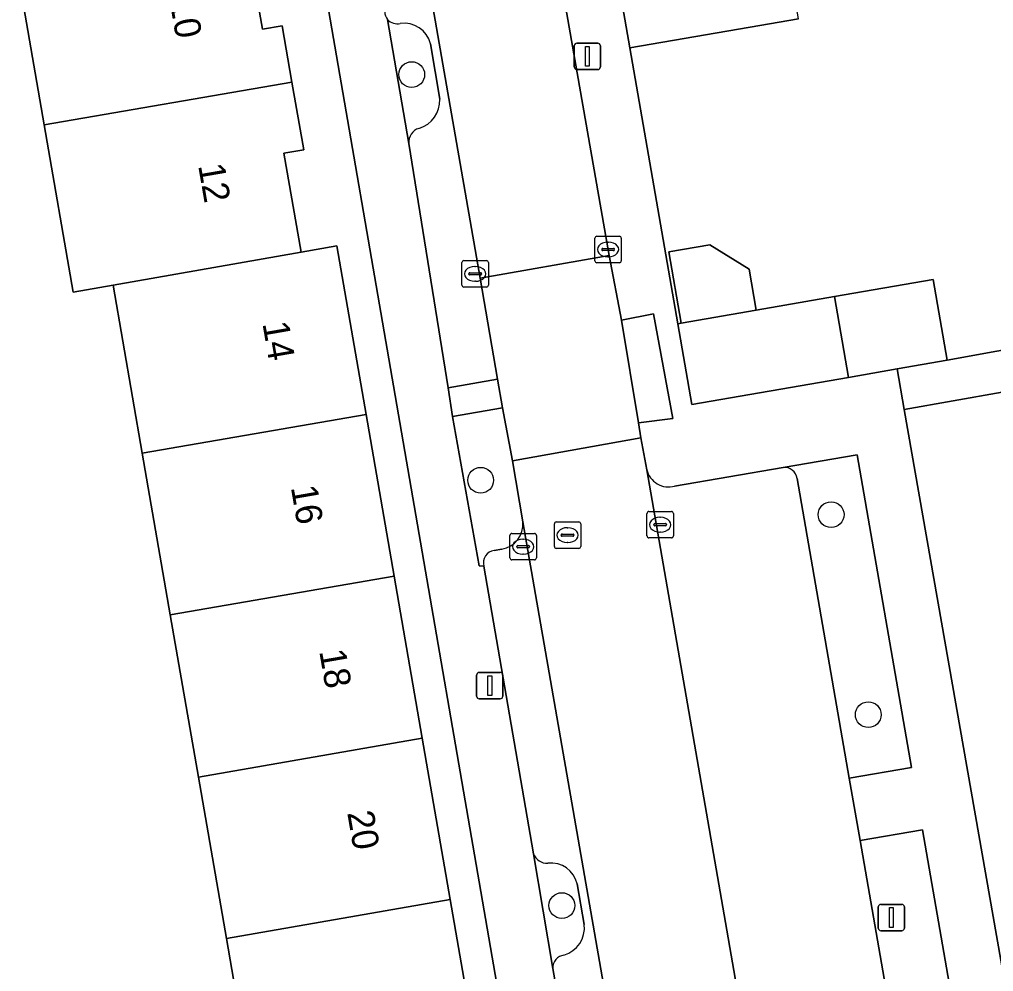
# Model space of a CAD drawing. Extents: x 162879 to 165540, y 384011 to 385181.
# Drawn here: x 164434.07 to 164470.96, y 384354.32 to 384390.38 of the extents above; entities that cross this region are included whole.
import ezdxf

# ---------------------------------------------------------------- set-up
doc = ezdxf.new("R2010")
doc.units = 0
for name, color, linetype in [('IMGEO_Boom', 7, 'Continuous'), ('IMGEO_Erf', 7, 'Continuous'), ('IMGEO_Groenvoorziening', 7, 'Continuous'), ('IMGEO_Kolk', 7, 'Continuous'), ('IMGEO_Lichtmast', 7, 'Continuous'), ('IMGEO_Pand', 7, 'Continuous'), ('IMGEO_Pand_nummerreeks', 7, 'Continuous'), ('IMGEO_Parkeervlak_open', 7, 'Continuous'), ('IMGEO_Rijbaan_lokaal_open', 7, 'Continuous'), ('IMGEO_Rioolput', 7, 'Continuous'), ('IMGEO_Voetpad_open', 7, 'Continuous')]:
    doc.layers.add(name, color=color, linetype=linetype)

msp = doc.modelspace()

# ---------------------------------------------------------------- linework, layer by layer
at = {"layer": 'IMGEO_Boom'}
for centre in [(164448.922, 384388.291), (164451.533, 384372.925), (164464.804, 384371.622), (164466.213, 384364.045), (164454.609, 384356.814)]:
    msp.add_circle(centre, 0.489, dxfattribs=at)
at = {"layer": 'IMGEO_Erf'}
for points in [[(164442.58, 384393.969), (164443.266, 384390.009), (164444.016, 384390.138), (164444.386, 384388.007), (164444.83, 384385.444), (164444.079, 384385.314), (164444.729, 384381.568), (164446.086, 384381.803), (164447.192, 384375.422), (164448.253, 384369.297), (164449.318, 384363.152), (164450.377, 384357.041), (164451.421, 384351.014), (164452.504, 384344.766), (164453.565, 384338.641), (164454.605, 384332.638), (164455.692, 384326.365), (164456.776, 384320.108), (164457.915, 384313.535), (164459.138, 384313.747), (164458.328, 384318.011), (164445.356, 384393.183)], [(164442.947, 384349.546), (164441.903, 384355.573), (164440.844, 384361.684), (164439.779, 384367.829), (164438.718, 384373.954), (164437.616, 384380.314), (164436.103, 384380.052), (164435.006, 384386.382), (164433.943, 384392.521)], [(164463.565, 384390.409), (164462.103, 384390.155), (164457.176, 384389.3), (164458.999, 384378.856), (164459.129, 384378.879), (164458.661, 384381.573), (164460.218, 384381.843), (164461.696, 384380.92), (164461.965, 384379.371), (164464.931, 384379.886), (164468.672, 384380.535), (164469.204, 384377.47), (164474.845, 384378.494)]]:
    msp.add_lwpolyline(points, dxfattribs=at)
msp.add_lwpolyline([(164475.796, 384351.194), (164474.731, 384357.109), (164473.592, 384363.437), (164472.483, 384369.596), (164471.283, 384376.26), (164467.577, 384375.61), (164476.312, 384325.832), (164480.244, 384326.494), (164479.122, 384332.723), (164478.007, 384338.918), (164476.91, 384345.012)], close=True, dxfattribs=at)
at = {"layer": 'IMGEO_Groenvoorziening'}
for points in [[(164448.008, 384390.379), (164448.811, 384385.685)], [(164449.987, 384387.363), (164449.634, 384389.462)], [(164453.129, 384371.351), (164452.742, 384373.666), (164452.357, 384375.664), (164450.47, 384375.337), (164451.48, 384369.678), (164451.658, 384369.67)], [(164463.514, 384372.987), (164465.491, 384361.641), (164467.851, 384362.045), (164465.791, 384373.889), (164462.984, 384373.409)], [(164452.044, 384370.27), (164452.337, 384370.315)], [(164453.537, 384358.773), (164454.265, 384354.435)], [(164455.458, 384356.097), (164455.188, 384357.632)]]:
    msp.add_lwpolyline(points, dxfattribs=at)
msp.add_lwpolyline([(164470.421, 384347.266), (164468.262, 384359.68), (164465.903, 384359.277), (164468.065, 384346.864)], close=True, dxfattribs=at)
for centre, radius, start, end in [((164448.362, 384390.679), 0.464, 220.2876, 285.5237), ((164448.631, 384389.207), 1.035, 14.253, 98.045), ((164448.875, 384387.32), 1.113, 286.8152, 2.2073), ((164449.347, 384385.738), 0.538, 106.1566, 185.6323), ((164463.033, 384372.927), 0.485, 7.1245, 95.8201), ((164452.18, 384371.256), 0.954, 279.4865, 5.7192), ((164452.117, 384369.799), 0.476, 98.7683, 195.7226), ((164454.048, 384358.962), 0.545, 200.3209, 272.9391), ((164454.2, 384357.414), 1.012, 12.4614, 97.0306), ((164454.377, 384355.979), 1.088, 286.5727, 6.2524), ((164454.751, 384354.454), 0.487, 97.5884, 182.1957)]:
    msp.add_arc(centre, radius, start, end, dxfattribs=at)
at = {"layer": 'IMGEO_Kolk'}
for p, q in [((164455.858, 384381.24), (164455.858, 384382.092)), ((164455.933, 384382.166), (164456.785, 384382.166)), ((164456.859, 384382.092), (164456.859, 384381.24)), ((164456.117, 384381.66), (164456.117, 384381.672)), ((164456.16, 384381.709), (164456.558, 384381.709)), ((164456.346, 384381.946), (164456.371, 384381.946)), ((164456.601, 384381.672), (164456.601, 384381.66)), ((164456.555, 384381.623), (164456.157, 384381.623)), ((164456.369, 384381.386), (164456.344, 384381.386)), ((164450.824, 384380.317), (164450.824, 384381.169)), ((164450.899, 384381.243), (164451.751, 384381.243)), ((164451.312, 384381.023), (164451.337, 384381.023)), ((164451.825, 384381.169), (164451.825, 384380.317)), ((164456.785, 384381.166), (164455.933, 384381.166)), ((164451.083, 384380.737), (164451.083, 384380.749)), ((164451.521, 384380.7), (164451.123, 384380.7)), ((164451.126, 384380.786), (164451.524, 384380.786)), ((164451.567, 384380.749), (164451.567, 384380.737)), ((164451.751, 384380.243), (164450.899, 384380.243)), ((164451.335, 384380.463), (164451.31, 384380.463)), ((164457.907, 384371.741), (164458.759, 384371.741)), ((164457.832, 384370.815), (164457.832, 384371.667)), ((164458.32, 384371.521), (164458.345, 384371.521)), ((164458.833, 384371.667), (164458.833, 384370.815)), ((164458.091, 384371.235), (164458.091, 384371.247)), ((164458.529, 384371.198), (164458.131, 384371.198)), ((164458.134, 384371.284), (164458.532, 384371.284)), ((164458.343, 384370.961), (164458.318, 384370.961)), ((164458.575, 384371.247), (164458.575, 384371.235)), ((164452.642, 384369.984), (164452.642, 384370.836)), ((164452.717, 384370.91), (164453.569, 384370.91)), ((164453.13, 384370.69), (164453.155, 384370.69)), ((164453.643, 384370.836), (164453.643, 384369.984)), ((164458.759, 384370.741), (164457.907, 384370.741)), ((164452.901, 384370.404), (164452.901, 384370.416)), ((164453.339, 384370.367), (164452.941, 384370.367)), ((164452.944, 384370.453), (164453.342, 384370.453)), ((164453.385, 384370.416), (164453.385, 384370.404)), ((164453.569, 384369.91), (164452.717, 384369.91)), ((164453.153, 384370.13), (164453.128, 384370.13))]:
    msp.add_line(p, q, dxfattribs=at)
for points in [[(164455.858, 384381.24), (164455.858, 384382.092)], [(164455.933, 384382.166), (164456.785, 384382.166)], [(164456.859, 384382.092), (164456.859, 384381.24)], [(164450.824, 384380.317), (164450.824, 384381.169)], [(164450.899, 384381.243), (164451.751, 384381.243)], [(164451.825, 384381.169), (164451.825, 384380.317)], [(164456.785, 384381.166), (164455.933, 384381.166)], [(164451.751, 384380.243), (164450.899, 384380.243)], [(164457.907, 384371.741), (164458.759, 384371.741)], [(164457.832, 384370.815), (164457.832, 384371.667)], [(164458.833, 384371.667), (164458.833, 384370.815)], [(164452.642, 384369.984), (164452.642, 384370.836)], [(164452.717, 384370.91), (164453.569, 384370.91)], [(164453.643, 384370.836), (164453.643, 384369.984)], [(164458.759, 384370.741), (164457.907, 384370.741)], [(164453.569, 384369.91), (164452.717, 384369.91)]]:
    msp.add_lwpolyline(points, dxfattribs=at)
for centre, radius, start, end in [((164455.935, 384382.09), 0.0765, 91.552, 178.448), ((164455.935, 384382.09), 0.0765, 91.552, 178.448), ((164456.783, 384382.09), 0.0765, 1.552, 88.448), ((164456.783, 384382.09), 0.0765, 1.552, 88.448), ((164456.157, 384381.669), 0.0403, 85.8775, 175.7526), ((164456.154, 384381.659), 0.0366, 178.938, 274.7102), ((164456.558, 384381.666), 0.043, 264.8664, 352.4533), ((164456.562, 384381.671), 0.0386, 1.7309, 96.639), ((164450.901, 384381.167), 0.0765, 91.552, 178.448), ((164450.901, 384381.167), 0.0765, 91.552, 178.448), ((164451.749, 384381.167), 0.0765, 1.552, 88.448), ((164451.749, 384381.167), 0.0765, 1.552, 88.448), ((164455.935, 384381.242), 0.0765, 181.552, 268.448), ((164455.935, 384381.242), 0.0765, 181.552, 268.448), ((164456.783, 384381.242), 0.0765, 271.552, 358.448), ((164456.783, 384381.242), 0.0765, 271.552, 358.448), ((164451.123, 384380.746), 0.0403, 85.8775, 175.7526), ((164451.12, 384380.736), 0.0366, 178.938, 274.7102), ((164451.524, 384380.743), 0.043, 264.8664, 352.4533), ((164451.528, 384380.748), 0.0386, 1.7309, 96.639), ((164450.901, 384380.319), 0.0765, 181.552, 268.448), ((164450.901, 384380.319), 0.0765, 181.552, 268.448), ((164451.749, 384380.319), 0.0765, 271.552, 358.448), ((164451.749, 384380.319), 0.0765, 271.552, 358.448), ((164457.909, 384371.665), 0.0765, 91.552, 178.448), ((164457.909, 384371.665), 0.0765, 91.552, 178.448), ((164458.757, 384371.665), 0.0765, 1.552, 88.448), ((164458.757, 384371.665), 0.0765, 1.552, 88.448), ((164458.131, 384371.244), 0.0403, 85.8775, 175.7526), ((164458.128, 384371.234), 0.0366, 178.938, 274.7102), ((164458.532, 384371.241), 0.043, 264.8664, 352.4533), ((164458.536, 384371.246), 0.0386, 1.7309, 96.639), ((164452.719, 384370.834), 0.0765, 91.552, 178.448), ((164452.719, 384370.834), 0.0765, 91.552, 178.448), ((164453.567, 384370.834), 0.0765, 1.552, 88.448), ((164453.567, 384370.834), 0.0765, 1.552, 88.448), ((164457.909, 384370.817), 0.0765, 181.552, 268.448), ((164457.909, 384370.817), 0.0765, 181.552, 268.448), ((164458.757, 384370.817), 0.0765, 271.552, 358.448), ((164458.757, 384370.817), 0.0765, 271.552, 358.448), ((164452.941, 384370.413), 0.0403, 85.8775, 175.7526), ((164452.938, 384370.403), 0.0366, 178.938, 274.7102), ((164453.342, 384370.41), 0.043, 264.8664, 352.4533), ((164453.346, 384370.415), 0.0386, 1.7309, 96.639), ((164452.719, 384369.986), 0.0765, 181.552, 268.448), ((164452.719, 384369.986), 0.0765, 181.552, 268.448), ((164453.567, 384369.986), 0.0765, 271.552, 358.448), ((164453.567, 384369.986), 0.0765, 271.552, 358.448)]:
    msp.add_arc(centre, radius, start, end, dxfattribs=at)
for centre, major_axis, ratio, start_param, end_param in [((164456.345, 384381.666), (-0.387, 0.002), 0.722429, 4.712389, 7.853982), ((164456.37, 384381.666), (-0.39, 0.002), 0.717154, 1.570796, 4.712389), ((164451.311, 384380.743), (-0.387, 0.002), 0.722429, 4.712389, 7.853982), ((164451.336, 384380.743), (-0.39, 0.002), 0.717154, 1.570796, 4.712389), ((164458.319, 384371.241), (-0.387, 0.002), 0.722429, 4.712389, 7.853982), ((164458.344, 384371.241), (-0.39, 0.002), 0.717154, 1.570796, 4.712389), ((164453.129, 384370.41), (-0.387, 0.002), 0.722429, 4.712389, 7.853982), ((164453.154, 384370.41), (-0.39, 0.002), 0.717154, 1.570796, 4.712389)]:
    msp.add_ellipse(centre, major_axis=major_axis, ratio=ratio, start_param=start_param, end_param=end_param, dxfattribs=at)
at = {"layer": 'IMGEO_Lichtmast'}
for p, q in [((164455.178, 384389.48), (164455.968, 384389.48)), ((164455.968, 384389.48), (164455.178, 384389.48)), ((164455.078, 384388.58), (164455.078, 384389.38)), ((164455.078, 384389.38), (164455.078, 384388.58)), ((164456.068, 384389.38), (164456.068, 384388.58)), ((164456.068, 384388.58), (164456.068, 384389.38)), ((164455.968, 384388.48), (164455.178, 384388.48)), ((164455.178, 384388.48), (164455.968, 384388.48)), ((164451.381, 384364.747), (164451.381, 384365.547)), ((164451.381, 384365.547), (164451.381, 384364.747)), ((164451.481, 384365.647), (164452.271, 384365.647)), ((164452.271, 384365.647), (164451.481, 384365.647)), ((164452.371, 384365.547), (164452.371, 384364.747)), ((164452.371, 384364.747), (164452.371, 384365.547)), ((164452.271, 384364.647), (164451.481, 384364.647)), ((164451.481, 384364.647), (164452.271, 384364.647)), ((164466.591, 384355.961), (164466.591, 384356.761)), ((164466.591, 384356.761), (164466.591, 384355.961)), ((164466.691, 384356.861), (164467.481, 384356.861)), ((164467.481, 384356.861), (164466.691, 384356.861)), ((164467.581, 384356.761), (164467.581, 384355.961)), ((164467.581, 384355.961), (164467.581, 384356.761)), ((164467.481, 384355.861), (164466.691, 384355.861)), ((164466.691, 384355.861), (164467.481, 384355.861))]:
    msp.add_line(p, q, dxfattribs=at)
for points in [[(164455.498, 384389.355), (164455.648, 384389.355), (164455.648, 384388.605), (164455.498, 384388.605), (164455.498, 384389.355)], [(164451.801, 384365.522), (164451.951, 384365.522), (164451.951, 384364.772), (164451.801, 384364.772), (164451.801, 384365.522)], [(164467.011, 384356.736), (164467.161, 384356.736), (164467.161, 384355.986), (164467.011, 384355.986), (164467.011, 384356.736)]]:
    msp.add_lwpolyline(points, dxfattribs=at)
for centre, start, end in [((164455.178, 384389.38), 90, 180), ((164455.178, 384389.38), 90, 180), ((164455.968, 384389.38), 0, 90), ((164455.968, 384389.38), 360, 90), ((164455.178, 384388.58), 180, 270), ((164455.178, 384388.58), 180, 270), ((164455.968, 384388.58), 270, 0), ((164455.968, 384388.58), 270, 0), ((164451.481, 384365.547), 90, 180), ((164451.481, 384365.547), 90, 180), ((164452.271, 384365.547), 0, 90), ((164452.271, 384365.547), 360, 90), ((164451.481, 384364.747), 180, 270), ((164451.481, 384364.747), 180, 270), ((164452.271, 384364.747), 270, 0), ((164452.271, 384364.747), 270, 0), ((164466.691, 384356.761), 90, 180), ((164466.691, 384356.761), 90, 180), ((164467.481, 384356.761), 0, 90), ((164467.481, 384356.761), 360, 90), ((164466.691, 384355.961), 180, 270), ((164466.691, 384355.961), 180, 270), ((164467.481, 384355.961), 270, 0), ((164467.481, 384355.961), 270, 0)]:
    msp.add_arc(centre, 0.1, start, end, dxfattribs=at)
at = {"layer": 'IMGEO_Pand'}
for points in [[(164463.565, 384390.409), (164461.919, 384399.79), (164459.47, 384399.365), (164459.589, 384398.675), (164455.667, 384397.995), (164457.176, 384389.3), (164462.103, 384390.155)], [(164435.006, 384386.382), (164444.386, 384388.007), (164444.016, 384390.138), (164443.266, 384390.009), (164442.58, 384393.969), (164433.943, 384392.521)], [(164435.006, 384386.382), (164436.103, 384380.052), (164437.616, 384380.314), (164444.729, 384381.568), (164444.079, 384385.314), (164444.83, 384385.444), (164444.386, 384388.007)], [(164444.729, 384381.568), (164437.616, 384380.314), (164438.718, 384373.954), (164447.192, 384375.422), (164446.086, 384381.803)], [(164459.129, 384378.879), (164461.965, 384379.371), (164461.696, 384380.92), (164460.218, 384381.843), (164458.661, 384381.573)], [(164465.461, 384376.82), (164467.308, 384377.141), (164469.204, 384377.47), (164468.672, 384380.535), (164464.931, 384379.886)], [(164464.931, 384379.886), (164461.965, 384379.371), (164459.129, 384378.879), (164458.999, 384378.856), (164459.531, 384375.791), (164465.461, 384376.82)], [(164438.718, 384373.954), (164439.779, 384367.829), (164448.253, 384369.297), (164447.192, 384375.422)], [(164449.318, 384363.152), (164448.253, 384369.297), (164439.779, 384367.829), (164440.844, 384361.684)], [(164449.318, 384363.152), (164440.844, 384361.684), (164441.903, 384355.573), (164450.377, 384357.041)], [(164450.377, 384357.041), (164441.903, 384355.573), (164442.947, 384349.546), (164451.421, 384351.014)]]:
    msp.add_lwpolyline(points, close=True, dxfattribs=at)
at = {"layer": 'IMGEO_Parkeervlak_open'}
for points in [[(164448.811, 384385.685), (164450.296, 384376.423), (164452.172, 384376.748), (164451.52, 384380.58), (164444.947, 384418.231)], [(164449.634, 384389.462), (164449.987, 384387.363)], [(164457.823, 384373.323), (164465.39, 384329.799)], [(164462.984, 384373.409), (164458.88, 384372.7)], [(164470.628, 384332.155), (164468.477, 384344.499), (164468.065, 384346.864), (164465.903, 384359.277), (164465.491, 384361.641), (164463.514, 384372.987)], [(164460.95, 384326.53), (164453.129, 384371.351)], [(164452.337, 384370.315), (164452.044, 384370.27)], [(164451.658, 384369.67), (164453.537, 384358.773)], [(164455.188, 384357.632), (164455.458, 384356.097)], [(164454.265, 384354.435), (164457.235, 384337.527)]]:
    msp.add_lwpolyline(points, dxfattribs=at)
for centre, radius, start, end in [((164448.37, 384390.679), 0.47, 180.1025, 219.6174), ((164448.362, 384390.679), 0.464, 220.2876, 285.5237), ((164448.631, 384389.207), 1.035, 14.253, 98.045), ((164448.875, 384387.32), 1.113, 286.8152, 2.2073), ((164449.347, 384385.738), 0.538, 106.1566, 185.6323), ((164458.656, 384373.529), 0.858, 193.874, 285.0955), ((164463.033, 384372.927), 0.485, 7.1245, 95.8201), ((164452.18, 384371.256), 0.954, 279.4865, 5.7192), ((164452.117, 384369.799), 0.476, 98.7683, 195.7226), ((164454.048, 384358.962), 0.545, 200.3209, 272.9391), ((164454.2, 384357.414), 1.012, 12.4614, 97.0306), ((164454.377, 384355.979), 1.088, 286.5727, 6.2524), ((164454.751, 384354.454), 0.487, 97.5884, 182.1957)]:
    msp.add_arc(centre, radius, start, end, dxfattribs=at)
at = {"layer": 'IMGEO_Rijbaan_lokaal_open'}
for points in [[(164449.815, 384419.08), (164444.947, 384418.231), (164451.52, 384380.58), (164456.399, 384381.435)], [(164452.742, 384373.666), (164457.598, 384374.531), (164457.511, 384375.095), (164456.872, 384378.988), (164456.399, 384381.435), (164451.52, 384380.58), (164452.172, 384376.748), (164452.357, 384375.664)]]:
    msp.add_lwpolyline(points, close=True, dxfattribs=at)
msp.add_lwpolyline([(164465.565, 384329.058), (164465.39, 384329.799), (164457.823, 384373.323), (164457.598, 384374.531), (164452.742, 384373.666), (164453.129, 384371.351), (164460.95, 384326.53), (164460.974, 384326.39), (164461.157, 384325.379)], dxfattribs=at)
at = {"layer": 'IMGEO_Rioolput'}
for p, q in [((164454.398, 384371.346), (164455.25, 384371.346)), ((164454.323, 384370.42), (164454.323, 384371.272)), ((164454.811, 384371.126), (164454.836, 384371.126)), ((164455.324, 384371.272), (164455.324, 384370.42)), ((164454.582, 384370.84), (164454.582, 384370.852)), ((164455.02, 384370.803), (164454.622, 384370.803)), ((164454.625, 384370.889), (164455.023, 384370.889)), ((164455.066, 384370.852), (164455.066, 384370.84)), ((164455.25, 384370.346), (164454.398, 384370.346)), ((164454.834, 384370.566), (164454.809, 384370.566))]:
    msp.add_line(p, q, dxfattribs=at)
for points in [[(164454.398, 384371.346), (164455.25, 384371.346)], [(164454.323, 384370.42), (164454.323, 384371.272)], [(164455.324, 384371.272), (164455.324, 384370.42)], [(164455.25, 384370.346), (164454.398, 384370.346)]]:
    msp.add_lwpolyline(points, dxfattribs=at)
for centre, radius, start, end in [((164454.4, 384371.27), 0.0765, 91.552, 178.448), ((164454.4, 384371.27), 0.0765, 91.552, 178.448), ((164455.248, 384371.27), 0.0765, 1.552, 88.448), ((164455.248, 384371.27), 0.0765, 1.552, 88.448), ((164454.622, 384370.849), 0.0403, 85.8775, 175.7526), ((164454.619, 384370.839), 0.0366, 178.938, 274.7102), ((164455.023, 384370.846), 0.043, 264.8664, 352.4533), ((164455.027, 384370.851), 0.0386, 1.7309, 96.639), ((164454.4, 384370.422), 0.0765, 181.552, 268.448), ((164454.4, 384370.422), 0.0765, 181.552, 268.448), ((164455.248, 384370.422), 0.0765, 271.552, 358.448), ((164455.248, 384370.422), 0.0765, 271.552, 358.448)]:
    msp.add_arc(centre, radius, start, end, dxfattribs=at)
for centre, major_axis, ratio, start_param, end_param in [((164454.81, 384370.846), (-0.387, 0.002), 0.722429, 4.712389, 7.853982), ((164454.835, 384370.846), (-0.39, 0.002), 0.717154, 1.570796, 4.712389)]:
    msp.add_ellipse(centre, major_axis=major_axis, ratio=ratio, start_param=start_param, end_param=end_param, dxfattribs=at)
at = {"layer": 'IMGEO_Voetpad_open'}
for points in [[(164442.872, 384423.116), (164440.828, 384420.109), (164441.679, 384415.35), (164441.4, 384415.286), (164442.011, 384411.717), (164445.356, 384393.183), (164458.328, 384318.011), (164459.138, 384313.747), (164459.398, 384312.379), (164460.225, 384312.522), (164462.747, 384313.126), (164465.151, 384313.543), (164473.016, 384314.89), (164475.279, 384315.282), (164476.125, 384310.401), (164477.256, 384304.315), (164478.744, 384295.726), (164479.266, 384292.707), (164482.027, 384292.962), (164478.762, 384311.538), (164478.795, 384311.933), (164478.576, 384312.045), (164477.867, 384315.892), (164482.648, 384316.756)], [(164449.529, 384420.811), (164449.815, 384419.08), (164456.399, 384381.435), (164456.872, 384378.988), (164458.08, 384379.225), (164458.815, 384375.269), (164457.511, 384375.095), (164457.598, 384374.531), (164457.823, 384373.323)], [(164465.39, 384329.799), (164465.565, 384329.058), (164473.353, 384330.403), (164474.169, 384325.838), (164476.312, 384325.832), (164467.577, 384375.61), (164467.308, 384377.141), (164465.461, 384376.82), (164459.531, 384375.791), (164458.999, 384378.856), (164457.176, 384389.3), (164455.667, 384397.995), (164455.354, 384399.51), (164453.93, 384407.553), (164453.93, 384407.579)], [(164457.107, 384337.509), (164457.235, 384337.527), (164454.265, 384354.435), (164453.537, 384358.773), (164451.658, 384369.67), (164451.48, 384369.678), (164450.47, 384375.337), (164450.296, 384376.423), (164448.811, 384385.685), (164448.008, 384390.379)], [(164474.845, 384378.494), (164469.204, 384377.47), (164467.308, 384377.141), (164467.577, 384375.61), (164471.283, 384376.26)], [(164458.88, 384372.7), (164462.984, 384373.409), (164465.791, 384373.889), (164467.851, 384362.045), (164465.491, 384361.641), (164465.903, 384359.277), (164468.262, 384359.68), (164470.421, 384347.266), (164468.065, 384346.864), (164468.477, 384344.499), (164470.832, 384344.902), (164473.094, 384331.897), (164470.303, 384331.42), (164470.279, 384331.579), (164466.248, 384330.84)]]:
    msp.add_lwpolyline(points, dxfattribs=at)
for points in [[(164457.511, 384375.095), (164458.815, 384375.269), (164458.08, 384379.225), (164456.872, 384378.988)], [(164450.47, 384375.337), (164452.357, 384375.664), (164452.172, 384376.748), (164450.296, 384376.423)]]:
    msp.add_lwpolyline(points, close=True, dxfattribs=at)
for centre, radius, start, end in [((164448.37, 384390.679), 0.47, 180.1025, 219.6174), ((164458.656, 384373.529), 0.858, 193.874, 285.0955)]:
    msp.add_arc(centre, radius, start, end, dxfattribs=at)

# ---------------------------------------------------------------- texts
at = {"layer": 'IMGEO_Pand_nummerreeks'}
for s, rotation, p in [('10', 279.8311, (164439.752, 384391.074)), ('12', 279.8311, (164440.831, 384384.85)), ('14', 279.8302, (164443.266, 384378.865)), ('16', 279.8302, (164444.342, 384372.659)), ('18', 279.8302, (164445.417, 384366.449)), ('20', 279.8302, (164446.477, 384360.332))]:
    msp.add_text(s, height=1, rotation=rotation, dxfattribs=at).set_placement(p)

doc.saveas('drawing.dxf')
